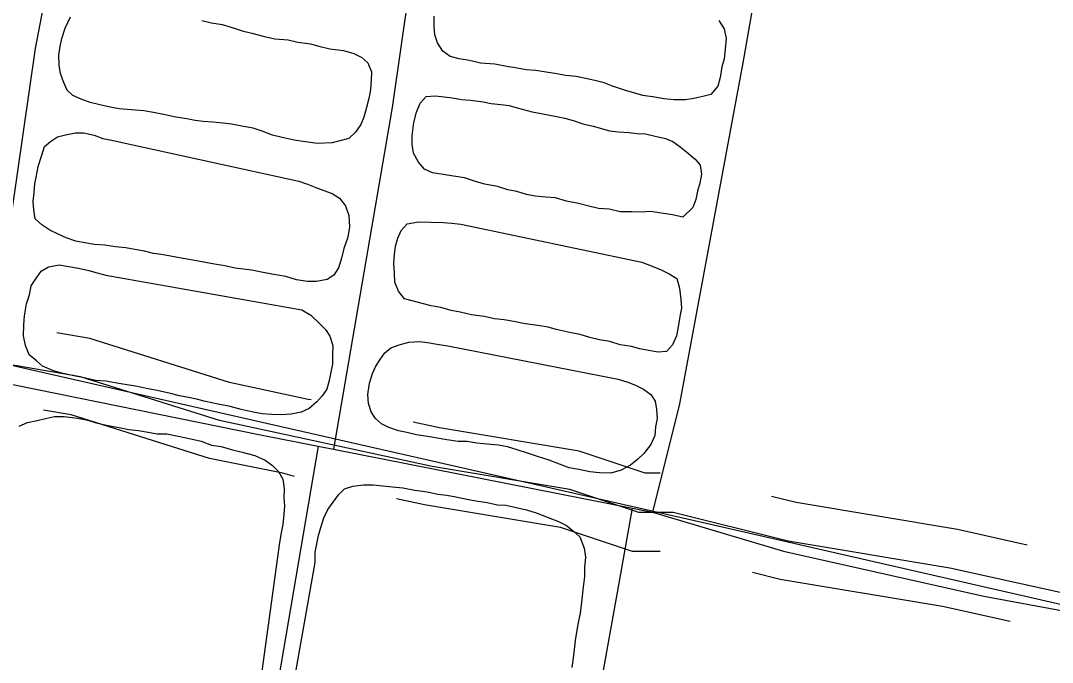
# Model space of a CAD drawing. Extents: x 3297735 to 3335592, y 670436 to 695807.
# Drawn here: x 3328417.4 to 3328812, y 679906.4 to 680151.8 of the extents above; entities that cross this region are included whole.
import ezdxf

# ---------------------------------------------------------------- set-up
doc = ezdxf.new("R2010")
doc.units = 0
for name, color, linetype in [('V-DTCH-CNTR', 7, 'Continuous'), ('V-ROAD-CNTR', 7, 'Continuous'), ('V-TOPO-SHOR', 7, 'Continuous')]:
    doc.layers.add(name, color=color, linetype=linetype)

msp = doc.modelspace()

# ---------------------------------------------------------------- linework, layer by layer
at = {"layer": 'V-DTCH-CNTR'}
for points in [[(3328404.75, 680014.65), (3328423.06, 680141.21), (3328460.46, 680336.05), (3328486.6, 680481.01)], [(3328619.81, 680458.77), (3328598.38, 680351.97), (3328567.64, 680198.17), (3328569.16, 680186.15), (3328559.51, 680118.59), (3328536.96, 679987.97)], [(3328734.89, 680397.64), (3328714, 680252.1), (3328693.57, 680135.72), (3328669.38, 680005.26), (3328658.99, 679963.87), (3328709.15, 679948.92), (3328785.79, 679931.78), (3328858.96, 679918.23)], [(3327552.22, 680193.07), (3327593.37, 680193.27), (3327643.81, 680185.6), (3327733.5, 680166.17), (3327783.64, 680155.45), (3327912.89, 680127.3), (3328031.77, 680098.89), (3328039.12, 680097.12), (3328043.53, 680096.07), (3328087.11, 680087.66), (3328257.03, 680046.37), (3328279.21, 680041.53), (3328371.49, 680021.4), (3328404.75, 680014.65), (3328407.38, 680014.11), (3328509.04, 679993.48), (3328531.17, 679989.11), (3328536.96, 679987.97), (3328651.4, 679965.37), (3328658.99, 679963.87)], [(3328531.17, 679989.11), (3328504.68, 679833.54), (3328474.95, 679636.01), (3328453.53, 679516.33), (3328450.48, 679499.25), (3328406.2, 679517.96), (3328361.83, 679530.67), (3328318.96, 679540.84), (3328311.45, 679542.62), (3328224.44, 679568.87), (3328196.69, 679578.31), (3328171.59, 679586.86), (3328081.08, 679608.87), (3327921.94, 679647.93), (3327804.44, 679676.73), (3327688.31, 679704.3), (3327672.1, 679708.14), (3327560.22, 679734.63), (3327513.25, 679745.67), (3327512.52, 679753.4), (3327512.09, 679779.97), (3327516.27, 679827.05), (3327522.55, 679895.46)], [(3328453.53, 679516.33), (3328530.29, 679491.95), (3328546.48, 679486.55), (3328555.94, 679488.12), (3328565.49, 679495.68), (3328571.8, 679515.29), (3328592.52, 679631.53), (3328617.09, 679774.29), (3328646.26, 679936.68), (3328651.4, 679965.37)]]:
    msp.add_lwpolyline(points, dxfattribs=at)
at = {"layer": 'V-ROAD-CNTR'}
for points in [[(3328895.89, 679910.11), (3328677.94, 679959.96), (3328042.66, 680104.34), (3327545.49, 680194.67), (3326984.09, 680288.26), (3325848.82, 680439.5)], [(3328824.82, 679930.94), (3328772.76, 679942.48), (3328710.86, 679952.81), (3328666.94, 679963.79), (3328653.77, 679963.79), (3328627.42, 679972.57), (3328574.71, 679981.35), (3328524.2, 679992.33), (3328493.46, 679998.92), (3328440.28, 680015.64), (3328398.88, 680022.75), (3328324.7, 680040), (3328247.49, 680056.35), (3328128.57, 680085.87), (3328056.86, 680102.49), (3328003.74, 680112.81), (3327924.78, 680131.1), (3327845.64, 680148.25)], [(3328528.42, 680006.77), (3328527.37, 680006.99), (3328497.29, 680013.44), (3328443.82, 680030.25), (3328431.23, 680032.41)], [(3328522.04, 679977.45), (3328517.7, 679978.72), (3328489.63, 679984.4), (3328436.75, 680001.03), (3328426.15, 680002.85)], [(3328661.92, 679978.79), (3328656.2, 679978.79), (3328631.04, 679987.17), (3328577.54, 679996.09), (3328567.5, 679998.27)], [(3328661.92, 679948.79), (3328651.33, 679948.79), (3328623.79, 679957.97), (3328571.88, 679966.62), (3328561.13, 679968.96)], [(3328802.32, 679951.29), (3328775.62, 679957.21), (3328713.92, 679967.5), (3328704.52, 679969.85)], [(3328795.83, 679922), (3328769.9, 679927.75), (3328707.81, 679938.11), (3328697.24, 679940.75)]]:
    msp.add_lwpolyline(points, dxfattribs=at)
at = {"layer": 'V-TOPO-SHOR'}
for points in [[(3328536.52, 680105.1), (3328530.81, 680104.9), (3328525.39, 680105.56), (3328521.97, 680106.19), (3328517.41, 680107.12), (3328513.71, 680108.03), (3328509.74, 680109.52), (3328506.33, 680110.72), (3328502.62, 680111.35), (3328498.07, 680112.28), (3328494.64, 680112.62), (3328490.93, 680112.97), (3328487.22, 680113.32), (3328484.09, 680113.65), (3328480.96, 680114.27), (3328476.68, 680114.91), (3328472.69, 680115.83), (3328468.14, 680116.76), (3328464.43, 680117.39), (3328459.58, 680117.76), (3328455.02, 680118.11), (3328451.6, 680118.74), (3328447.61, 680119.66), (3328443.91, 680120.58), (3328440.5, 680121.78), (3328437.38, 680123.25), (3328435.13, 680125.29), (3328433.75, 680128.46), (3328432.66, 680131.62), (3328432.14, 680134.77), (3328431.92, 680138.77), (3328432.54, 680141.9), (3328433.16, 680145.04), (3328434.37, 680149.02), (3328436.43, 680153.27)], [(3328486.7, 680151.89), (3328490.4, 680150.98), (3328494.39, 680150.34), (3328498.65, 680149.13), (3328502.06, 680147.93), (3328505.77, 680147.02), (3328510.6, 680145.8), (3328514.59, 680144.88), (3328519.72, 680144.51), (3328523.43, 680143.59), (3328528.27, 680142.94), (3328531.4, 680142.04), (3328535.67, 680141.11), (3328540.8, 680140.46), (3328544.78, 680139.25), (3328547.9, 680137.77), (3328550.16, 680135.74), (3328551.53, 680132.29), (3328551.48, 680129.14), (3328551.13, 680125.44), (3328550.51, 680122.02), (3328549.6, 680118.6), (3328548.68, 680114.9), (3328547.49, 680112.07), (3328545.45, 680109.24), (3328542.84, 680106.71), (3328536.52, 680105.1)], [(3328684.42, 680151.88), (3328686.37, 680148.7), (3328687.16, 680144.97), (3328686.81, 680140.98), (3328686.47, 680137.27), (3328685.56, 680134.14), (3328684.93, 680130.15), (3328684.02, 680126.74), (3328681.39, 680123.64), (3328678.24, 680122.83), (3328674.8, 680122.03), (3328671.65, 680121.51), (3328667.36, 680121.58), (3328663.37, 680121.93), (3328659.95, 680122.55), (3328655.39, 680123.2), (3328652.26, 680124.1), (3328648.28, 680125.31), (3328643.73, 680126.81), (3328640.6, 680128.01), (3328636.91, 680128.92), (3328632.92, 680129.84), (3328629.79, 680130.46), (3328625.79, 680130.81), (3328622.38, 680131.44), (3328618.38, 680132.08), (3328614.4, 680132.71), (3328610.69, 680133.06), (3328607.27, 680133.68), (3328603.28, 680134.32), (3328598.72, 680135.25), (3328593.3, 680135.62), (3328589.03, 680136.54), (3328585.04, 680137.18), (3328581.62, 680138.09), (3328578.8, 680140.14), (3328576.85, 680143.31), (3328575.76, 680146.47), (3328575.52, 680149.62), (3328575.58, 680153.61)], [(3328670.64, 680076.67), (3328666.66, 680077.59), (3328662.38, 680078.23), (3328658.39, 680078.86), (3328654.39, 680078.64), (3328650.96, 680078.7), (3328646.68, 680078.76), (3328642.41, 680079.69), (3328638.41, 680080.04), (3328634.71, 680080.95), (3328630.73, 680081.88), (3328626.17, 680082.81), (3328621.9, 680084.02), (3328618.19, 680084.36), (3328614.2, 680084.71), (3328610.78, 680085.34), (3328607.09, 680086.54), (3328603.67, 680087.17), (3328599.69, 680088.37), (3328594.85, 680089.31), (3328591.71, 680090.21), (3328587.17, 680091.72), (3328582.89, 680092.36), (3328578.9, 680092.99), (3328574.91, 680093.62), (3328571.79, 680095.1), (3328569.55, 680097.71), (3328567.6, 680101.17), (3328567.09, 680104.61), (3328567.14, 680107.75), (3328567.79, 680112.88), (3328568.71, 680116.87), (3328570.2, 680120.27), (3328572.52, 680122.81), (3328575.95, 680123.04), (3328579.38, 680122.7), (3328582.52, 680122.36), (3328585.93, 680121.74), (3328589.36, 680121.39), (3328594.2, 680120.74), (3328597.33, 680120.12), (3328601.04, 680119.78), (3328604.18, 680119.45), (3328607.31, 680118.54), (3328613, 680117.02), (3328616.42, 680116.39), (3328620.98, 680115.46), (3328625.53, 680114.53), (3328628.66, 680113.62), (3328632.36, 680112.42), (3328636.34, 680111.5), (3328639.47, 680110.59), (3328642.6, 680109.69), (3328646.02, 680109.35), (3328650.02, 680109), (3328653.15, 680108.66), (3328656.29, 680108.61), (3328660, 680107.69), (3328663.98, 680106.77), (3328666.82, 680105.59), (3328669.64, 680103.54), (3328672.18, 680101.5), (3328675.28, 680098.88), (3328677.25, 680096.56), (3328677.76, 680093.12), (3328677.14, 680089.71), (3328676.23, 680086.58), (3328675.61, 680083.45), (3328674.42, 680080.32), (3328670.64, 680076.67)], [(3328523.72, 680090.45), (3328527.13, 680089.25), (3328530.25, 680088.06), (3328533.37, 680086.86), (3328536.5, 680085.67), (3328539.33, 680083.91), (3328541.57, 680081.02), (3328542.94, 680077.28), (3328543.15, 680072.99), (3328542.52, 680069), (3328541.02, 680064.74), (3328540.11, 680061.04), (3328538.9, 680057.34), (3328537.14, 680054.52), (3328534.54, 680052.84), (3328530.53, 680052.05), (3328527.1, 680052.1), (3328522.83, 680052.74), (3328518.85, 680053.95), (3328513.44, 680054.89), (3328508.88, 680055.82), (3328505.74, 680056.44), (3328502.61, 680056.78), (3328499.47, 680057.12), (3328495.48, 680058.04), (3328491.49, 680058.67), (3328488.08, 680059.3), (3328483.23, 680060.23), (3328478.11, 680061.17), (3328474.69, 680061.8), (3328471.27, 680062.42), (3328468.13, 680062.76), (3328464.72, 680063.67), (3328461.01, 680064.3), (3328457.59, 680064.93), (3328453.6, 680065.28), (3328449.61, 680065.91), (3328445.62, 680066.26), (3328441.91, 680066.9), (3328438.49, 680067.52), (3328434.8, 680068.72), (3328431.68, 680070.2), (3328428.56, 680071.68), (3328425.45, 680073.73), (3328422.91, 680076.06), (3328422.4, 680079.49), (3328422.16, 680082.64), (3328422.5, 680086.06), (3328422.84, 680089.49), (3328423.46, 680092.62), (3328424.09, 680096.04), (3328425.3, 680100.02), (3328426.5, 680103.71), (3328428.81, 680105.68), (3328431.41, 680107.35), (3328434.57, 680108.16), (3328438.3, 680108.95), (3328441.44, 680108.9), (3328445.43, 680107.98), (3328448.83, 680106.79), (3328452.25, 680106.16), (3328456.24, 680105.24), (3328523.72, 680090.45)], [(3328654.94, 680059.49), (3328659.48, 680057.7), (3328662.32, 680056.51), (3328665.44, 680055.04), (3328668.27, 680053.28), (3328669.35, 680049.54), (3328669.85, 680045.25), (3328670.09, 680041.82), (3328669.46, 680038.68), (3328668.83, 680034.69), (3328668.2, 680031.28), (3328666.72, 680027.87), (3328664.4, 680025.34), (3328661.25, 680025.1), (3328657.54, 680025.73), (3328654.12, 680026.36), (3328651, 680027.26), (3328646.72, 680027.91), (3328642.74, 680029.11), (3328638.75, 680029.75), (3328635.05, 680030.66), (3328631.35, 680031.87), (3328627.94, 680032.49), (3328622.24, 680033.73), (3328619.11, 680034.63), (3328615.12, 680035.27), (3328610.28, 680035.92), (3328606, 680036.84), (3328602.3, 680037.47), (3328598.59, 680037.82), (3328594.61, 680038.74), (3328589.76, 680039.39), (3328585.49, 680040.31), (3328582.07, 680040.94), (3328578.09, 680042.15), (3328574.39, 680042.78), (3328570.97, 680043.69), (3328567.56, 680044.6), (3328564.14, 680045.51), (3328561.9, 680048.4), (3328560.53, 680051.85), (3328560.3, 680055.29), (3328560.07, 680059), (3328560.41, 680062.43), (3328560.75, 680065.57), (3328561.66, 680068.69), (3328562.85, 680071.53), (3328565.17, 680074.07), (3328569.47, 680074.86), (3328574.33, 680074.78), (3328578.9, 680074.7), (3328582.32, 680074.36), (3328585.74, 680074.02), (3328654.94, 680059.49)], [(3328524.93, 680041.28), (3328528.33, 680039.23), (3328531.71, 680036.03), (3328533.95, 680033.71), (3328535.63, 680031.11), (3328536.71, 680027.66), (3328536.66, 680023.95), (3328536.6, 680020.52), (3328535.98, 680017.39), (3328535.36, 680014.26), (3328534.45, 680010.84), (3328532.69, 680008.3), (3328530.65, 680006.05), (3328527.76, 680003.52), (3328524.59, 680002.14), (3328520.87, 680001.34), (3328517.15, 680001.12), (3328513.43, 680001.18), (3328509.72, 680001.52), (3328506.31, 680002.15), (3328501.75, 680003.08), (3328497.48, 680004.29), (3328492.93, 680005.22), (3328488.08, 680006.16), (3328484.67, 680007.07), (3328481.54, 680007.69), (3328478.12, 680008.32), (3328474.71, 680009.22), (3328469.58, 680010.45), (3328466.16, 680011.08), (3328461.32, 680012.01), (3328455.62, 680012.96), (3328449.92, 680013.91), (3328445.93, 680014.26), (3328441.66, 680015.18), (3328437.1, 680016.11), (3328433.11, 680017.03), (3328429.98, 680017.94), (3328425.73, 680019.72), (3328423.47, 680021.76), (3328420.65, 680024.09), (3328419.28, 680027.54), (3328418.48, 680031.27), (3328418.55, 680035.55), (3328418.89, 680038.98), (3328419.54, 680043.54), (3328420.73, 680046.95), (3328421.36, 680050.37), (3328423.41, 680053.48), (3328425.17, 680056.02), (3328428.05, 680057.69), (3328432.06, 680058.48), (3328435.77, 680057.85), (3328439.47, 680057.22), (3328443.46, 680056.3), (3328446.58, 680055.39), (3328450, 680054.48), (3328524.93, 680041.28)], [(3328645.94, 680014.77), (3328649.64, 680013.57), (3328652.47, 680012.38), (3328655.59, 680010.91), (3328658.42, 680008.86), (3328660.09, 680006.26), (3328660.61, 680003.11), (3328660.84, 679999.68), (3328660.22, 679996.55), (3328659.88, 679993.12), (3328658.39, 679989.72), (3328655.77, 679986.33), (3328653.45, 679984.08), (3328650.55, 679981.84), (3328647.1, 679979.9), (3328643.08, 679978.82), (3328638.79, 679978.89), (3328635.08, 679979.23), (3328630.81, 679980.16), (3328627.11, 679980.79), (3328623.42, 679982.28), (3328619.44, 679983.77), (3328614.61, 679985.28), (3328611.2, 679986.47), (3328607.22, 679987.68), (3328603.52, 679988.88), (3328600.1, 679989.51), (3328595.83, 679989.86), (3328591.83, 679990.21), (3328588.12, 679990.84), (3328584.7, 679990.9), (3328580.42, 679991.54), (3328576.72, 679992.17), (3328573.01, 679992.8), (3328568.74, 679993.44), (3328565.04, 679994.35), (3328561.91, 679994.97), (3328558.21, 679996.18), (3328555.38, 679997.65), (3328553.12, 679999.69), (3328551.45, 680002.29), (3328550.36, 680005.45), (3328550.13, 680008.88), (3328550.77, 680013.15), (3328551.97, 680016.85), (3328553.16, 680019.69), (3328554.91, 680022.23), (3328556.67, 680024.77), (3328558.98, 680026.74), (3328562.15, 680027.83), (3328565.88, 680028.91), (3328569.88, 680029.13), (3328573.02, 680028.8), (3328576.72, 680028.17), (3328580.71, 680027.53), (3328645.94, 680014.77)], [(3328416.79, 679996.72), (3328419.95, 679998.1), (3328423.68, 679998.9), (3328426.83, 679999.71), (3328430.28, 680000.51), (3328433.99, 680000.45), (3328439.12, 679999.79), (3328442.54, 679999.17), (3328446.81, 679997.96), (3328450.79, 679997.04), (3328455.64, 679996.1), (3328458.77, 679995.48), (3328462.48, 679995.14), (3328466.18, 679994.5), (3328469.6, 679993.88), (3328473.31, 679993.82), (3328477.59, 679992.9), (3328482.43, 679991.96), (3328486.41, 679991.04), (3328490.39, 679989.55), (3328494.09, 679988.92), (3328498.36, 679987.7), (3328502.06, 679986.79), (3328506.9, 679985.57), (3328510.87, 679983.79), (3328513.7, 679981.74), (3328515.94, 679979.43), (3328517.61, 679976.54), (3328518.12, 679972.82), (3328518.07, 679969.39)], [(3328529.96, 679944.63), (3328530.02, 679948.62), (3328530.64, 679951.76), (3328531.27, 679954.89), (3328532.17, 679958.02), (3328533.37, 679961.72), (3328534.85, 679964.83), (3328536.9, 679967.66), (3328538.94, 679970.48), (3328541.27, 679972.73), (3328544.43, 679973.83), (3328548.43, 679974.33), (3328552.15, 679974.27), (3328555.85, 679973.93), (3328559.56, 679973.58), (3328563.56, 679973.23), (3328568.11, 679972.3), (3328572.96, 679971.66), (3328576.95, 679970.73), (3328580.37, 679970.39), (3328583.79, 679969.77), (3328588.06, 679968.84), (3328591.48, 679968.22), (3328595.75, 679967.58), (3328599.74, 679966.66), (3328602.88, 679966.6), (3328606.87, 679965.69), (3328610.85, 679964.76), (3328614.55, 679963.56), (3328619.09, 679961.77), (3328623.07, 679960.28), (3328626.19, 679958.8), (3328629, 679956.47), (3328631.26, 679954.44), (3328632.91, 679950.12), (3328633.42, 679946.69), (3328633.07, 679942.69), (3328633.02, 679939.27), (3328632.36, 679934.13), (3328632.02, 679930.42), (3328631.37, 679925.29), (3328630.44, 679921.02), (3328629.48, 679914.75), (3328628.82, 679909.05), (3328628.18, 679904.48)], [(3328518.07, 679969.39), (3328518.3, 679966.24), (3328517.97, 679963.1), (3328517.62, 679959.11), (3328517, 679955.98), (3328516.37, 679952.27), (3328506.98, 679883.56)], [(3328518.65, 679880.52), (3328529.96, 679944.63)]]:
    msp.add_lwpolyline(points, dxfattribs=at)

doc.saveas('drawing.dxf')
